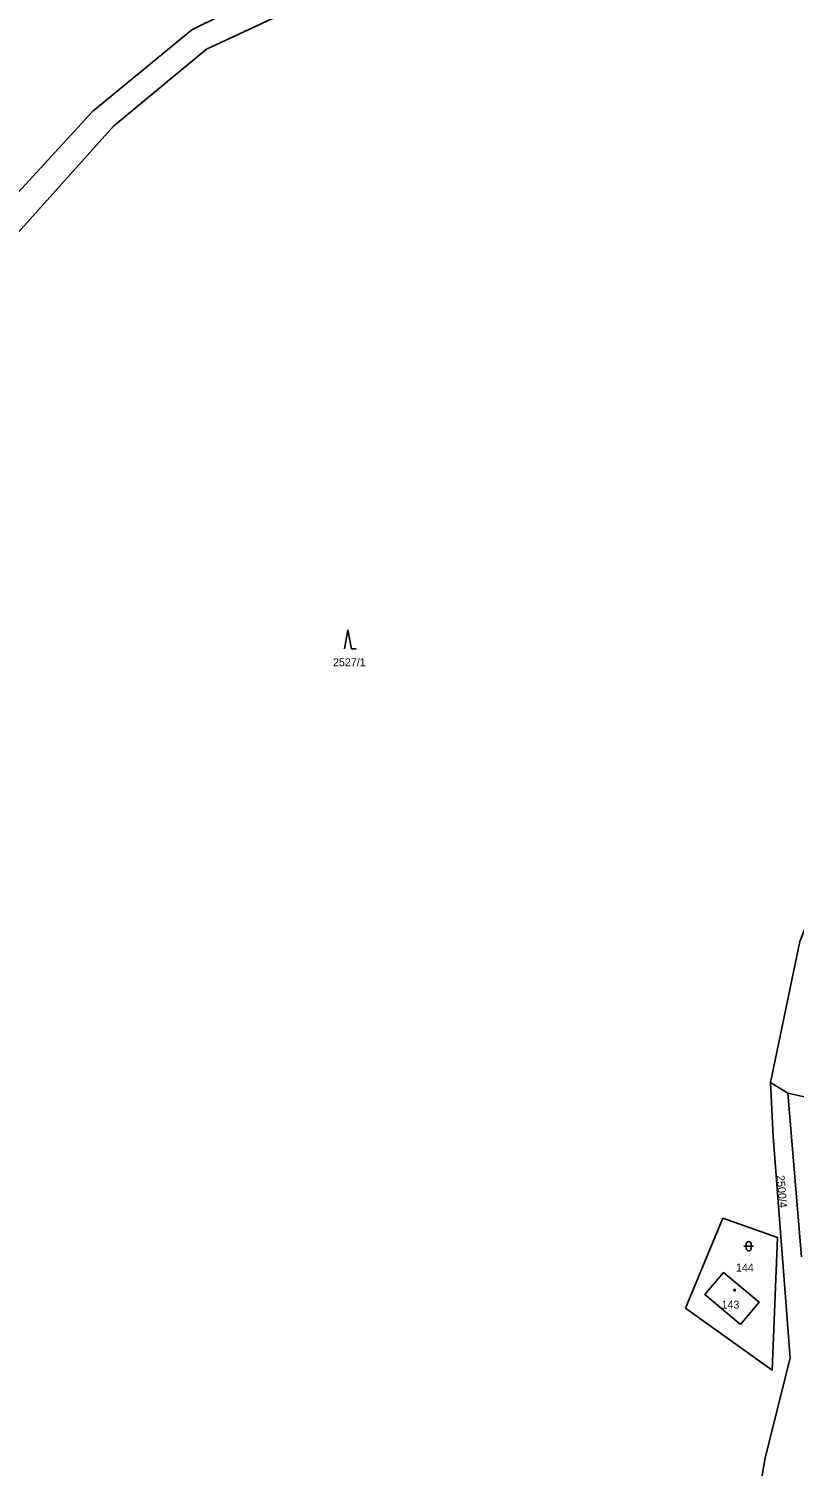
# Model space of a CAD drawing. Extents: x -562167 to -556918, y -1077891 to -1070763.
# Drawn here: x -558879.7 to -558717.1, y -1073031.5 to -1072726.2 of the extents above; entities that cross this region are included whole.
import ezdxf

# ---------------------------------------------------------------- set-up
doc = ezdxf.new("R2010")
doc.units = 0
for name, color, linetype in [('Hranice parcel', 7, 'Continuous'), ('Parcelní čísla', 7, 'Continuous'), ('Značky budov', 7, 'Continuous'), ('Značky kultur', 7, 'Continuous')]:
    doc.layers.add(name, color=color, linetype=linetype)

msp = doc.modelspace()

# ---------------------------------------------------------------- linework, layer by layer
at = {"layer": 'Hranice parcel'}
for q in [(-558722.09, -1072950.03), (-558715.49, -1072987.07), (-558714.62, -1072953.15)]:
    msp.add_line((-558718.41, -1072952.27), q, dxfattribs=at)
for points in [[(-558940.98, -1072849.22), (-558920.14, -1072802.52), (-558866.12, -1072743.8), (-558845.05, -1072726.44), (-558788.61, -1072698.44), (-558728.5, -1072678.87), (-558720.28, -1072676.34)], [(-558712.43, -1072678.63), (-558716.12, -1072681.43), (-558725.99, -1072684.38), (-558785.62, -1072704.34), (-558841.89, -1072730.55), (-558861.66, -1072746.92), (-558913.89, -1072804.99), (-558934.8, -1072850.81), (-558940.62, -1072872.02), (-558937.28, -1072887.24), (-558914.65, -1072916.26), (-558910.09, -1072948.9), (-558909.81, -1072989.98), (-558911.73, -1073032.3), (-558916.84, -1073071.02), (-558916.87, -1073110.89), (-558925.66, -1073130.18), (-558940.99, -1073142.31), (-558982.48, -1073167.27)], [(-558722.09, -1072950.03), (-558715.85, -1072920.08), (-558709.97, -1072905.47), (-558702.73, -1072912.92)], [(-558733.47, -1073089.7), (-558723.22, -1073029.73), (-558717.96, -1073008.61), (-558721.57, -1072961.47), (-558722.09, -1072950.03)], [(-558732.21, -1072978.81), (-558740.13, -1072997.94), (-558721.74, -1073011.11), (-558720.59, -1072982.98), (-558732.21, -1072978.81)], [(-558728.45, -1073001.43), (-558724.51, -1072996.72), (-558732.1, -1072990.4), (-558736.03, -1072995.09), (-558728.45, -1073001.43)]]:
    msp.add_lwpolyline(points, dxfattribs=at)
at = {"layer": 'Značky budov'}
msp.add_circle((-558729.73, -1072994.15), 0.175, dxfattribs=at)
at = {"layer": 'Značky kultur'}
for p, q in [((-558811.87, -1072853.89), (-558812.62, -1072857.89)), ((-558811.12, -1072857.89), (-558811.87, -1072853.89)), ((-558811.12, -1072857.89), (-558810.12, -1072857.89)), ((-558727.74, -1072984.8), (-558725.74, -1072984.8)), ((-558727.24, -1072984.3), (-558727.24, -1072985.3)), ((-558726.24, -1072985.3), (-558726.24, -1072984.3))]:
    msp.add_line(p, q, dxfattribs=at)
for centre, start, end in [((-558726.74, -1072984.3), 0, 180), ((-558726.74, -1072985.3), 180, 359.9879)]:
    msp.add_arc(centre, 0.5, start, end, dxfattribs=at)

# ---------------------------------------------------------------- texts
at = {"layer": 'Parcelní čísla'}
for s, p in [('2527/1', (-558815.05, -1072861.62)), ('144', (-558729.45, -1072990.18)), ('143', (-558732.51, -1072998.06))]:
    msp.add_text(s, height=1.7, dxfattribs=at).set_placement(p)
msp.add_text('2500/4', height=1.7, rotation=275, dxfattribs=at).set_placement((-558720.84, -1072969.78))

doc.saveas('drawing.dxf')
